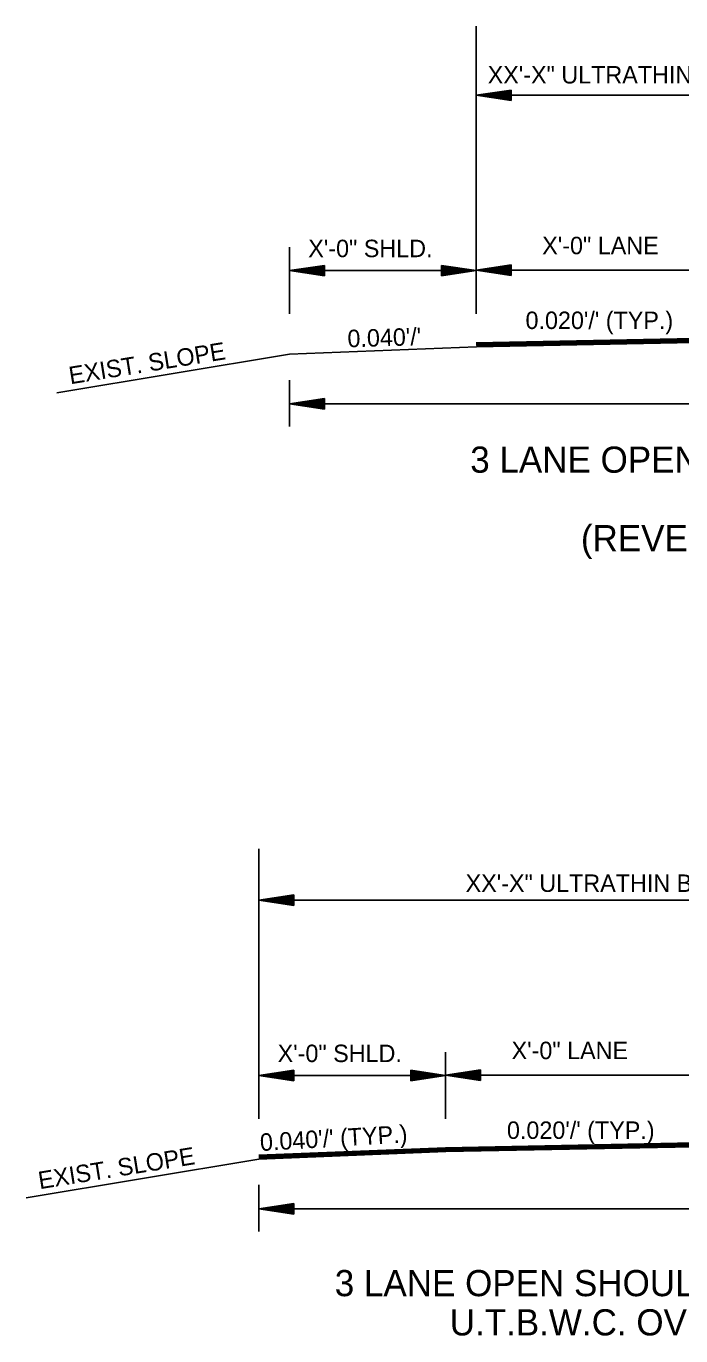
# Model space of a CAD drawing. Extents: x 542112 to 1930787, y -1968972 to 596640.
# Drawn here: x 546580 to 546862, y -1953258 to -1952695 of the extents above; entities that cross this region are included whole.
import ezdxf

# ---------------------------------------------------------------- set-up
doc = ezdxf.new("R2010")
doc.units = 0
doc.layers.add('R_Draft', color=7, linetype='Continuous')

msp = doc.modelspace()

# ---------------------------------------------------------------- linework, layer by layer
at = {"layer": 'R_Draft'}
for p, q in [((546773.61, -1952818.73), (546773.61, -1952695)), ((546788.61, -1952722.45), (546773.61, -1952724.7)), ((546773.61, -1952724.7), (547133.8, -1952724.7)), ((546788.61, -1952726.95), (546773.61, -1952724.7)), ((546788.61, -1952722.83), (546776.12, -1952724.7)), ((546788.61, -1952726.58), (546776.12, -1952724.7)), ((546788.61, -1952723.21), (546778.7, -1952724.7)), ((546788.61, -1952726.19), (546778.7, -1952724.7)), ((546788.61, -1952723.58), (546781.19, -1952724.7)), ((546788.61, -1952725.82), (546781.19, -1952724.7)), ((546788.61, -1952723.97), (546783.74, -1952724.7)), ((546788.61, -1952725.43), (546783.74, -1952724.7)), ((546788.61, -1952724.35), (546786.24, -1952724.7)), ((546788.61, -1952725.05), (546786.24, -1952724.7)), ((546788.61, -1952726.95), (546788.61, -1952722.45)), ((546693.35, -1952790), (546693.35, -1952818.73)), ((546773.61, -1952818.56), (546773.61, -1952790.01)), ((546708.35, -1952797.82), (546693.35, -1952800.07)), ((546708.35, -1952802.32), (546708.35, -1952797.82)), ((546758.61, -1952797.82), (546773.61, -1952800.07)), ((546758.61, -1952797.82), (546758.61, -1952802.32)), ((546788.61, -1952797.65), (546773.61, -1952799.9)), ((546788.61, -1952798.03), (546776.12, -1952799.9)), ((546788.61, -1952802.15), (546788.61, -1952797.65)), ((546773.61, -1952800.07), (546693.35, -1952800.07)), ((546708.35, -1952802.32), (546693.35, -1952800.07)), ((546708.35, -1952798.2), (546695.86, -1952800.07)), ((546708.35, -1952801.95), (546695.86, -1952800.07)), ((546708.35, -1952798.58), (546698.44, -1952800.07)), ((546708.35, -1952801.56), (546698.44, -1952800.07)), ((546708.35, -1952798.95), (546700.93, -1952800.07)), ((546708.35, -1952801.19), (546700.93, -1952800.07)), ((546708.35, -1952799.34), (546703.48, -1952800.07)), ((546708.35, -1952800.8), (546703.48, -1952800.07)), ((546708.35, -1952799.72), (546705.98, -1952800.07)), ((546708.35, -1952800.42), (546705.98, -1952800.07)), ((546758.61, -1952798.2), (546771.11, -1952800.07)), ((546758.61, -1952798.58), (546768.53, -1952800.07)), ((546758.61, -1952798.95), (546766.03, -1952800.07)), ((546758.61, -1952799.34), (546763.49, -1952800.07)), ((546758.61, -1952799.72), (546760.98, -1952800.07)), ((546758.61, -1952802.32), (546773.61, -1952800.07)), ((546758.61, -1952800.81), (546763.49, -1952800.07)), ((546758.61, -1952801.56), (546768.53, -1952800.07)), ((546758.61, -1952801.95), (546771.11, -1952800.07)), ((546758.61, -1952801.19), (546766.03, -1952800.07)), ((546758.61, -1952800.42), (546760.98, -1952800.07)), ((546893.61, -1952799.9), (546773.61, -1952799.9)), ((546788.61, -1952802.15), (546773.61, -1952799.9)), ((546788.61, -1952801.78), (546776.12, -1952799.9)), ((546788.61, -1952798.41), (546778.7, -1952799.9)), ((546788.61, -1952801.39), (546778.7, -1952799.9)), ((546788.61, -1952798.78), (546781.19, -1952799.9)), ((546788.61, -1952801.02), (546781.19, -1952799.9)), ((546788.61, -1952799.17), (546783.74, -1952799.9)), ((546788.61, -1952800.63), (546783.74, -1952799.9)), ((546788.61, -1952799.55), (546786.24, -1952799.9)), ((546788.61, -1952800.25), (546786.24, -1952799.9)), ((547013.54, -1952826.31), (546773.61, -1952831.11)), ((547013.54, -1952826.61), (546773.62, -1952831.41)), ((547013.54, -1952826.91), (546773.62, -1952831.71)), ((547013.54, -1952827.21), (546773.63, -1952832.01)), ((547013.54, -1952827.51), (546773.64, -1952832.31)), ((547013.54, -1952827.81), (546773.64, -1952832.61)), ((547013.54, -1952828.01), (546773.65, -1952832.81)), ((546693.35, -1952836.02), (546593.28, -1952852.69)), ((546693.35, -1952836.02), (546773.68, -1952832.8)), ((546693.35, -1952847.12), (546693.35, -1952867.12)), ((546708.35, -1952855.12), (546693.35, -1952857.37)), ((546693.35, -1952857.37), (547213.8, -1952857.37)), ((546708.35, -1952859.62), (546693.35, -1952857.37)), ((546708.35, -1952855.49), (546695.86, -1952857.37)), ((546708.35, -1952859.24), (546695.86, -1952857.37)), ((546708.35, -1952855.87), (546698.44, -1952857.37)), ((546708.35, -1952858.86), (546698.44, -1952857.37)), ((546708.35, -1952856.25), (546700.93, -1952857.37)), ((546708.35, -1952858.48), (546700.93, -1952857.37)), ((546708.35, -1952856.63), (546703.48, -1952857.37)), ((546708.35, -1952858.09), (546703.48, -1952857.37)), ((546708.35, -1952857.01), (546705.98, -1952857.37)), ((546708.35, -1952857.72), (546705.98, -1952857.37)), ((546708.35, -1952859.62), (546708.35, -1952855.12)), ((546680.18, -1953048.62), (546680.18, -1953164.77)), ((546695.18, -1953068.49), (546680.18, -1953070.74)), ((546680.18, -1953070.74), (547200.63, -1953070.74)), ((546695.18, -1953072.99), (546680.18, -1953070.74)), ((546695.18, -1953068.87), (546682.69, -1953070.74)), ((546695.18, -1953072.62), (546682.69, -1953070.74)), ((546695.18, -1953069.25), (546685.27, -1953070.74)), ((546695.18, -1953072.23), (546685.27, -1953070.74)), ((546695.18, -1953069.62), (546687.76, -1953070.74)), ((546695.18, -1953071.86), (546687.76, -1953070.74)), ((546695.18, -1953070.01), (546690.31, -1953070.74)), ((546695.18, -1953071.47), (546690.31, -1953070.74)), ((546695.18, -1953070.39), (546692.81, -1953070.74)), ((546695.18, -1953071.09), (546692.81, -1953070.74)), ((546695.18, -1953072.99), (546695.18, -1953068.49)), ((546760.44, -1953164.77), (546760.44, -1953136.04)), ((546760.44, -1953164.6), (546760.44, -1953136.05)), ((546695.18, -1953143.86), (546680.18, -1953146.11)), ((546760.44, -1953146.11), (546680.18, -1953146.11)), ((546695.18, -1953148.36), (546680.18, -1953146.11)), ((546695.18, -1953144.24), (546682.69, -1953146.11)), ((546695.18, -1953147.99), (546682.69, -1953146.11)), ((546695.18, -1953144.62), (546685.27, -1953146.11)), ((546695.18, -1953147.6), (546685.27, -1953146.11)), ((546695.18, -1953144.99), (546687.76, -1953146.11)), ((546695.18, -1953147.23), (546687.76, -1953146.11)), ((546695.18, -1953145.38), (546690.31, -1953146.11)), ((546695.18, -1953146.84), (546690.31, -1953146.11)), ((546695.18, -1953145.76), (546692.81, -1953146.11)), ((546695.18, -1953146.46), (546692.81, -1953146.11)), ((546695.18, -1953148.36), (546695.18, -1953143.86)), ((546745.44, -1953143.86), (546760.44, -1953146.11)), ((546745.44, -1953143.86), (546745.44, -1953148.36)), ((546745.44, -1953144.24), (546757.94, -1953146.11)), ((546745.44, -1953144.62), (546755.36, -1953146.11)), ((546745.44, -1953144.99), (546752.86, -1953146.11)), ((546745.44, -1953145.38), (546750.32, -1953146.11)), ((546745.44, -1953145.76), (546747.81, -1953146.11)), ((546745.44, -1953148.36), (546760.44, -1953146.11)), ((546745.44, -1953146.85), (546750.32, -1953146.11)), ((546745.44, -1953147.6), (546755.36, -1953146.11)), ((546745.44, -1953147.99), (546757.94, -1953146.11)), ((546745.44, -1953147.23), (546752.86, -1953146.11)), ((546745.44, -1953146.46), (546747.81, -1953146.11)), ((546775.44, -1953143.69), (546760.44, -1953145.94)), ((546880.44, -1953145.94), (546760.44, -1953145.94)), ((546775.44, -1953148.19), (546760.44, -1953145.94)), ((546775.44, -1953144.07), (546762.95, -1953145.94)), ((546775.44, -1953147.82), (546762.95, -1953145.94)), ((546775.44, -1953144.45), (546765.53, -1953145.94)), ((546775.44, -1953147.43), (546765.53, -1953145.94)), ((546775.44, -1953144.82), (546768.03, -1953145.94)), ((546775.44, -1953147.06), (546768.03, -1953145.94)), ((546775.44, -1953145.21), (546770.57, -1953145.94)), ((546775.44, -1953146.67), (546770.57, -1953145.94)), ((546775.44, -1953145.59), (546773.07, -1953145.94)), ((546775.44, -1953146.29), (546773.07, -1953145.94)), ((546775.44, -1953148.19), (546775.44, -1953143.69)), ((547000.37, -1953172.35), (546760.44, -1953177.15)), ((547000.37, -1953172.65), (546760.45, -1953177.45)), ((547000.37, -1953172.95), (546760.46, -1953177.75)), ((547000.37, -1953173.25), (546760.46, -1953178.05)), ((547000.37, -1953173.55), (546760.47, -1953178.35)), ((547000.37, -1953173.85), (546760.47, -1953178.65)), ((547000.37, -1953174.05), (546760.48, -1953178.85)), ((546680.11, -1953180.36), (546760.44, -1953177.15)), ((546680.13, -1953180.66), (546760.46, -1953177.45)), ((546680.14, -1953180.96), (546760.47, -1953177.75)), ((546680.15, -1953181.26), (546760.48, -1953178.05)), ((546680.16, -1953181.56), (546760.49, -1953178.35)), ((546680.17, -1953181.86), (546760.5, -1953178.65)), ((546680.18, -1953182.06), (546760.51, -1953178.85)), ((546680.18, -1953182.06), (546580.11, -1953198.74)), ((546680.18, -1953193.16), (546680.18, -1953213.16)), ((546695.18, -1953201.16), (546680.18, -1953203.41)), ((546695.18, -1953201.53), (546682.69, -1953203.41)), ((546695.18, -1953201.91), (546685.27, -1953203.41)), ((546695.18, -1953202.29), (546687.76, -1953203.41)), ((546695.18, -1953202.67), (546690.31, -1953203.41)), ((546695.18, -1953203.05), (546692.81, -1953203.41)), ((546695.18, -1953205.66), (546695.18, -1953201.16)), ((546680.18, -1953203.41), (547200.63, -1953203.41)), ((546695.18, -1953205.66), (546680.18, -1953203.41)), ((546695.18, -1953205.28), (546682.69, -1953203.41)), ((546695.18, -1953204.9), (546685.27, -1953203.41)), ((546695.18, -1953204.52), (546687.76, -1953203.41)), ((546695.18, -1953204.13), (546690.31, -1953203.41)), ((546695.18, -1953203.76), (546692.81, -1953203.41))]:
    msp.add_line(p, q, dxfattribs=at)

# ---------------------------------------------------------------- texts
for s, height, p in [('XX\'-X" ULTRATHIN BONDED WEARING COURSE (5/8" - TYPE B)', 7.5, (546778.5, -1952719.63)), ('X\'-0" SHLD.', 7.5, (546701.39, -1952794.3)), ('X\'-0" LANE', 7.5, (546801.96, -1952793.04)), ("0.020'/' (TYP.)", 7.5, (546794.78, -1952825.19)), ('3 LANE OPEN SHOULDER (WESTBOUND PASSING LANE)', 11.25, (546771.02, -1952886.97)), ('(REVERSE FOR EASTBOUND PASSING LANE)', 11.25, (546818.59, -1952920.72)), ('XX\'-X" ULTRATHIN BONDED WEARING COURSE (5/8" - TYPE B)', 7.5, (546769.03, -1953067.18)), ('X\'-0" SHLD.', 7.5, (546688.22, -1953140.34)), ('X\'-0" LANE', 7.5, (546788.79, -1953139.08)), ("0.020'/' (TYP.)", 7.5, (546786.79, -1953173.36)), ('3 LANE OPEN SHOULDER (WESTBOUND PASSING LANE) ', 11.25, (546712.77, -1953240.98)), ('U.T.B.W.C. OVERLAY INCLUDING SHOULDERS', 11.25, (546762.2, -1953257.85))]:
    msp.add_text(s, height=height, dxfattribs=at).set_placement(p)
for s, rotation, p in [("0.040'/'", 1.7023, (546718.34, -1952833.06)), ('EXIST. SLOPE', 9.1534, (546599.1, -1952848.96)), ("0.040'/' (TYP.)", 3.3852, (546680.83, -1953178.6)), ('EXIST. SLOPE', 9.1534, (546585.93, -1953195))]:
    msp.add_text(s, height=7.5, rotation=rotation, dxfattribs=at).set_placement(p)

doc.saveas('drawing.dxf')
